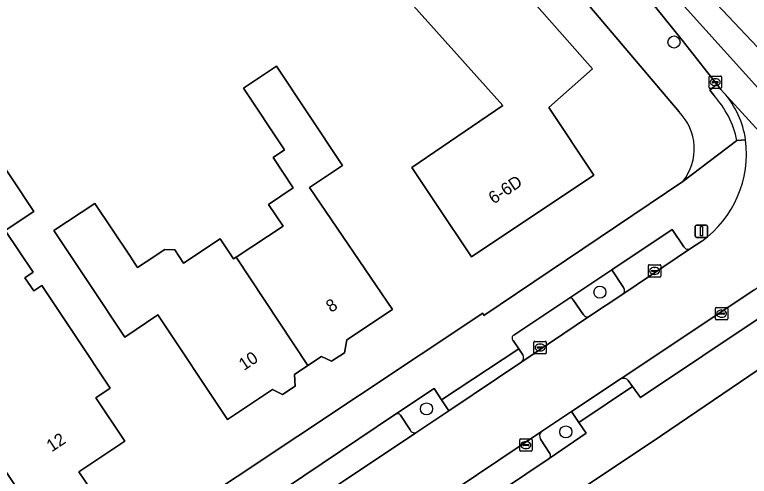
# Model space of a CAD drawing. Extents: x 161347 to 161881, y 382161 to 382804.
# Drawn here: x 161574.4 to 161633.8, y 382624.7 to 382662 of the extents above; entities that cross this region are included whole.
import ezdxf

# ---------------------------------------------------------------- set-up
doc = ezdxf.new("R2010")
doc.units = 0
for name, color, linetype in [('IMGEO_Boom', 7, 'Continuous'), ('IMGEO_Erf', 7, 'Continuous'), ('IMGEO_Fietspad_gesloten', 7, 'Continuous'), ('IMGEO_Groenvoorziening', 7, 'Continuous'), ('IMGEO_Kolk', 7, 'Continuous'), ('IMGEO_Lichtmast', 7, 'Continuous'), ('IMGEO_Pand', 7, 'Continuous'), ('IMGEO_Pand_nummerreeks', 7, 'Continuous'), ('IMGEO_Parkeervlak_open', 7, 'Continuous'), ('IMGEO_Rijbaan_lokaal_gesloten', 7, 'Continuous'), ('IMGEO_Rijbaan_lokaal_open', 7, 'Continuous'), ('IMGEO_Voetpad_open', 7, 'Continuous')]:
    doc.layers.add(name, color=color, linetype=linetype)

msp = doc.modelspace()

# ---------------------------------------------------------------- linework, layer by layer
at = {"layer": 'IMGEO_Boom'}
for centre in [(161627.744, 382659.793), (161621.754, 382639.57), (161607.727, 382630.133), (161618.995, 382628.273)]:
    msp.add_circle(centre, 0.489, dxfattribs=at)
at = {"layer": 'IMGEO_Erf'}
for points in [[(161628.148, 382654.156), (161617.321, 382666.942), (161613.19, 382671.62), (161613.021, 382671.42), (161591.856, 382694.988)], [(161467.626, 382669.884), (161470.191, 382665.995), (161471.419, 382664.034), (161492.823, 382629.848), (161494.69, 382626.794), (161500, 382618.564), (161504.473, 382611.274), (161506.241, 382608.392), (161519.986, 382585.99), (161530.719, 382583.477), (161556.508, 382600.797), (161574.373, 382612.676), (161577.471, 382614.736), (161612.276, 382637.879), (161612.356, 382637.679), (161628.452, 382648.518)], [(161665.593, 382585.519), (161669.295, 382588.879), (161675.871, 382594.848), (161676.366, 382595.297), (161679.75, 382598.28), (161653.29, 382627.1), (161642.272, 382638.554), (161626.724, 382627.988), (161591.014, 382604.147), (161592.626, 382601.772), (161590.519, 382600.398), (161588.954, 382602.772), (161572.092, 382591.77), (161539.981, 382570.178)]]:
    msp.add_lwpolyline(points, dxfattribs=at)
for points in [[(161613.901, 382654.655), (161599.917, 382670.282), (161601.837, 382671.975), (161605.587, 382675.281), (161621.16, 382657.617), (161617.611, 382654.487), (161621.256, 382649.017), (161611.371, 382642.428), (161608.598, 382646.589), (161606.558, 382649.651)], [(161592.934, 382656.064), (161595.597, 382657.837), (161598.169, 382653.975), (161600.941, 382649.814), (161598.277, 382648.039), (161604.974, 382638.164), (161601.303, 382635.719), (161601.094, 382634.678), (161600.048, 382633.981), (161599.238, 382634.381), (161598.148, 382633.655), (161597.057, 382632.928), (161597.118, 382631.968), (161596.098, 382631.289), (161595.274, 382631.697), (161591.646, 382629.28), (161586.02, 382637.729), (161583.34, 382635.945), (161580.569, 382640.107), (161577.61, 382644.551), (161580.915, 382646.752), (161583.766, 382642.472), (161584.163, 382641.876), (161584.374, 382641.559), (161585.074, 382642.025), (161586.567, 382643.019), (161587.375, 382642.988), (161588.087, 382641.918), (161591.045, 382643.887), (161592.133, 382642.255), (161592.333, 382642.388), (161596.133, 382644.919), (161594.968, 382646.666), (161596.965, 382647.996), (161595.329, 382650.451), (161596.261, 382651.071)], [(161572.304, 382651.615), (161575.985, 382646.088), (161573.679, 382644.552), (161575.924, 382641.181), (161575.266, 382640.743), (161575.975, 382639.677), (161576.632, 382640.114), (161579.388, 382635.978), (161582.16, 382631.816), (161580.992, 382631.038), (161583.334, 382627.521), (161579.633, 382625.056), (161580.533, 382623.704), (161576.439, 382620.977), (161569.66, 382631.156), (161568.37, 382630.297), (161565.599, 382634.459), (161566.822, 382635.347), (161566.041, 382636.521), (161569.021, 382638.506), (161569.803, 382637.333), (161570.96, 382638.104), (161565.14, 382646.843)]]:
    msp.add_lwpolyline(points, close=True, dxfattribs=at)
msp.add_arc((161625.133, 382651.166), 4.246, 321.40932, 44.76346, dxfattribs=at)
at = {"layer": 'IMGEO_Fietspad_gesloten'}
for points in [[(161706.007, 382577.787), (161673.989, 382613.712), (161653.899, 382634.564), (161636.579, 382653.807), (161636.242, 382654.182), (161624.391, 382667.348), (161616.607, 382676.142), (161601.665, 382692.722), (161589.767, 382705.692), (161577.619, 382719.049), (161575.378, 382721.548)], [(161574.947, 382719.489), (161576.417, 382717.907), (161576.552, 382717.761), (161580.679, 382713.283), (161586.624, 382706.683), (161587.674, 382705.553), (161597.956, 382694.49), (161601.503, 382690.673), (161606.094, 382685.466), (161606.913, 382684.561), (161612.225, 382678.689), (161614.343, 382676.276), (161617.707, 382672.442), (161622.699, 382666.884), (161626.262, 382662.585), (161628.402, 382659.955), (161631.077, 382656.546), (161631.214, 382656.385), (161631.541, 382655.956), (161631.782, 382655.692), (161639.863, 382646.847)]]:
    msp.add_lwpolyline(points, dxfattribs=at)
at = {"layer": 'IMGEO_Groenvoorziening'}
for points in [[(161623.66, 382639.954), (161622.714, 382641.371), (161619.244, 382639.065)], [(161619.603, 382638.947), (161620.42, 382637.75)], [(161620.915, 382637.62), (161623.606, 382639.398)], [(161609.534, 382629.982), (161608.932, 382630.859), (161608.344, 382631.796), (161605.214, 382629.699)], [(161605.625, 382629.631), (161606.407, 382628.432)], [(161606.959, 382628.256), (161609.534, 382629.982)], [(161620.048, 382629.035), (161619.464, 382629.933), (161617.031, 382628.308)], [(161617.655, 382626.128), (161620.647, 382628.172), (161620.048, 382629.035)], [(161616.937, 382627.698), (161617.707, 382626.542)]]:
    msp.add_lwpolyline(points, dxfattribs=at)
for centre, radius, start, end in [((161623.354, 382639.703), 0.395, 309.51168, 39.39372), ((161619.365, 382638.829), 0.266, 26.47623, 117.13333), ((161620.738, 382637.952), 0.376, 212.41598, 298.15388), ((161605.38, 382629.425), 0.32, 40.01959, 121.19143), ((161606.767, 382628.608), 0.401, 205.98849, 298.64273), ((161617.384, 382627.941), 0.509, 133.88186, 208.59758), ((161617.461, 382626.363), 0.305, 309.60245, 36.07939)]:
    msp.add_arc(centre, radius, start, end, dxfattribs=at)
at = {"layer": 'IMGEO_Kolk'}
for p, q in [((161630.576, 382656.12), (161630.576, 382656.972)), ((161630.651, 382657.046), (161631.503, 382657.046)), ((161631.064, 382656.826), (161631.089, 382656.826)), ((161631.577, 382656.972), (161631.577, 382656.12)), ((161630.835, 382656.54), (161630.835, 382656.552)), ((161631.273, 382656.503), (161630.875, 382656.503)), ((161630.878, 382656.589), (161631.276, 382656.589)), ((161631.087, 382656.266), (161631.062, 382656.266)), ((161631.319, 382656.552), (161631.319, 382656.54)), ((161631.503, 382656.046), (161630.651, 382656.046)), ((161625.669, 382640.865), (161625.669, 382641.717)), ((161625.744, 382641.791), (161626.596, 382641.791)), ((161625.971, 382641.334), (161626.369, 382641.334)), ((161626.157, 382641.571), (161626.182, 382641.571)), ((161626.67, 382641.717), (161626.67, 382640.865)), ((161626.596, 382640.791), (161625.744, 382640.791)), ((161625.928, 382641.285), (161625.928, 382641.297)), ((161626.366, 382641.248), (161625.968, 382641.248)), ((161626.18, 382641.011), (161626.155, 382641.011)), ((161626.412, 382641.297), (161626.412, 382641.285)), ((161631.085, 382637.407), (161631.085, 382638.259)), ((161631.16, 382638.333), (161632.012, 382638.333)), ((161631.344, 382637.827), (161631.344, 382637.839)), ((161631.782, 382637.79), (161631.384, 382637.79)), ((161631.387, 382637.876), (161631.785, 382637.876)), ((161631.573, 382638.113), (161631.598, 382638.113)), ((161631.828, 382637.839), (161631.828, 382637.827)), ((161632.086, 382638.259), (161632.086, 382637.407)), ((161632.012, 382637.333), (161631.16, 382637.333)), ((161631.596, 382637.553), (161631.571, 382637.553)), ((161616.415, 382634.671), (161616.415, 382635.523)), ((161616.49, 382635.597), (161617.342, 382635.597)), ((161616.903, 382635.377), (161616.928, 382635.377)), ((161617.416, 382635.523), (161617.416, 382634.671)), ((161616.674, 382635.091), (161616.674, 382635.103)), ((161617.112, 382635.054), (161616.714, 382635.054)), ((161616.717, 382635.14), (161617.115, 382635.14)), ((161616.926, 382634.817), (161616.901, 382634.817)), ((161617.158, 382635.103), (161617.158, 382635.091)), ((161617.342, 382634.597), (161616.49, 382634.597)), ((161615.343, 382627.712), (161616.195, 382627.712)), ((161615.268, 382626.786), (161615.268, 382627.638)), ((161615.527, 382627.206), (161615.527, 382627.218)), ((161615.965, 382627.169), (161615.567, 382627.169)), ((161615.57, 382627.255), (161615.968, 382627.255)), ((161615.756, 382627.492), (161615.781, 382627.492)), ((161616.011, 382627.218), (161616.011, 382627.206)), ((161616.269, 382627.638), (161616.269, 382626.786)), ((161616.195, 382626.712), (161615.343, 382626.712)), ((161615.779, 382626.932), (161615.754, 382626.932))]:
    msp.add_line(p, q, dxfattribs=at)
for points in [[(161630.576, 382656.12), (161630.576, 382656.972)], [(161630.651, 382657.046), (161631.503, 382657.046)], [(161631.577, 382656.972), (161631.577, 382656.12)], [(161631.503, 382656.046), (161630.651, 382656.046)], [(161625.669, 382640.865), (161625.669, 382641.717)], [(161625.744, 382641.791), (161626.596, 382641.791)], [(161626.67, 382641.717), (161626.67, 382640.865)], [(161626.596, 382640.791), (161625.744, 382640.791)], [(161631.085, 382637.407), (161631.085, 382638.259)], [(161631.16, 382638.333), (161632.012, 382638.333)], [(161632.086, 382638.259), (161632.086, 382637.407)], [(161632.012, 382637.333), (161631.16, 382637.333)], [(161616.415, 382634.671), (161616.415, 382635.523)], [(161616.49, 382635.597), (161617.342, 382635.597)], [(161617.416, 382635.523), (161617.416, 382634.671)], [(161617.342, 382634.597), (161616.49, 382634.597)], [(161615.343, 382627.712), (161616.195, 382627.712)], [(161615.268, 382626.786), (161615.268, 382627.638)], [(161616.269, 382627.638), (161616.269, 382626.786)], [(161616.195, 382626.712), (161615.343, 382626.712)]]:
    msp.add_lwpolyline(points, dxfattribs=at)
for centre, radius, start, end in [((161630.653, 382656.97), 0.0765, 91.55205, 178.44795), ((161630.653, 382656.97), 0.0765, 91.55205, 178.44795), ((161631.501, 382656.97), 0.0765, 1.55205, 88.44795), ((161631.501, 382656.97), 0.0765, 1.55205, 88.44795), ((161630.875, 382656.549), 0.0403, 85.87752, 175.75265), ((161630.872, 382656.539), 0.0366, 178.93798, 274.71019), ((161631.276, 382656.546), 0.043, 264.86636, 352.45326), ((161631.28, 382656.551), 0.0386, 1.73085, 96.63898), ((161630.653, 382656.122), 0.0765, 181.55205, 268.44795), ((161630.653, 382656.122), 0.0765, 181.55205, 268.44795), ((161631.501, 382656.122), 0.0765, 271.55205, 358.44795), ((161631.501, 382656.122), 0.0765, 271.55205, 358.44795), ((161625.746, 382641.715), 0.0765, 91.55205, 178.44795), ((161625.746, 382641.715), 0.0765, 91.55205, 178.44795), ((161625.968, 382641.294), 0.0403, 85.87752, 175.75265), ((161626.373, 382641.296), 0.0386, 1.73085, 96.63898), ((161626.594, 382641.715), 0.0765, 1.55205, 88.44795), ((161626.594, 382641.715), 0.0765, 1.55205, 88.44795), ((161625.746, 382640.867), 0.0765, 181.55205, 268.44795), ((161625.746, 382640.867), 0.0765, 181.55205, 268.44795), ((161625.965, 382641.284), 0.0366, 178.93798, 274.71019), ((161626.369, 382641.291), 0.043, 264.86636, 352.45326), ((161626.594, 382640.867), 0.0765, 271.55205, 358.44795), ((161626.594, 382640.867), 0.0765, 271.55205, 358.44795), ((161631.162, 382638.257), 0.0765, 91.55205, 178.44795), ((161631.162, 382638.257), 0.0765, 91.55205, 178.44795), ((161631.384, 382637.836), 0.0403, 85.87752, 175.75265), ((161631.381, 382637.826), 0.0366, 178.93798, 274.71019), ((161631.785, 382637.833), 0.043, 264.86636, 352.45326), ((161631.789, 382637.838), 0.0386, 1.73085, 96.63898), ((161632.01, 382638.257), 0.0765, 1.55205, 88.44795), ((161632.01, 382638.257), 0.0765, 1.55205, 88.44795), ((161631.162, 382637.409), 0.0765, 181.55205, 268.44795), ((161631.162, 382637.409), 0.0765, 181.55205, 268.44795), ((161632.01, 382637.409), 0.0765, 271.55205, 358.44795), ((161632.01, 382637.409), 0.0765, 271.55205, 358.44795), ((161616.492, 382635.521), 0.0765, 91.55205, 178.44795), ((161616.492, 382635.521), 0.0765, 91.55205, 178.44795), ((161617.34, 382635.521), 0.0765, 1.55205, 88.44795), ((161617.34, 382635.521), 0.0765, 1.55205, 88.44795), ((161616.714, 382635.1), 0.0403, 85.87752, 175.75265), ((161616.711, 382635.09), 0.0366, 178.93798, 274.71019), ((161617.115, 382635.097), 0.043, 264.86636, 352.45326), ((161617.119, 382635.102), 0.0386, 1.73085, 96.63898), ((161616.492, 382634.673), 0.0765, 181.55205, 268.44795), ((161616.492, 382634.673), 0.0765, 181.55205, 268.44795), ((161617.34, 382634.673), 0.0765, 271.55205, 358.44795), ((161617.34, 382634.673), 0.0765, 271.55205, 358.44795), ((161615.345, 382627.636), 0.0765, 91.55205, 178.44795), ((161615.345, 382627.636), 0.0765, 91.55205, 178.44795), ((161616.193, 382627.636), 0.0765, 1.55205, 88.44795), ((161616.193, 382627.636), 0.0765, 1.55205, 88.44795), ((161615.567, 382627.215), 0.0403, 85.87752, 175.75265), ((161615.564, 382627.205), 0.0366, 178.93798, 274.71019), ((161615.968, 382627.212), 0.043, 264.86636, 352.45326), ((161615.972, 382627.217), 0.0386, 1.73085, 96.63898), ((161615.345, 382626.788), 0.0765, 181.55205, 268.44795), ((161615.345, 382626.788), 0.0765, 181.55205, 268.44795), ((161616.193, 382626.788), 0.0765, 271.55205, 358.44795), ((161616.193, 382626.788), 0.0765, 271.55205, 358.44795)]:
    msp.add_arc(centre, radius, start, end, dxfattribs=at)
for centre, major_axis, ratio, start_param, end_param in [((161631.063, 382656.546), (-0.387, 0.002), 0.722429, 4.712389, 7.853982), ((161631.088, 382656.546), (-0.39, 0.002), 0.717154, 1.570796, 4.712389), ((161626.156, 382641.291), (-0.387, 0.002), 0.722429, 4.712389, 7.853982), ((161626.181, 382641.291), (-0.39, 0.002), 0.717154, 1.570796, 4.712389), ((161631.572, 382637.833), (-0.387, 0.002), 0.722429, 4.712389, 7.853982), ((161631.597, 382637.833), (-0.39, 0.002), 0.717154, 1.570796, 4.712389), ((161616.902, 382635.097), (-0.387, 0.002), 0.722429, 4.712389, 7.853982), ((161616.927, 382635.097), (-0.39, 0.002), 0.717154, 1.570796, 4.712389), ((161615.755, 382627.212), (-0.387, 0.002), 0.722429, 4.712389, 7.853982), ((161615.78, 382627.212), (-0.39, 0.002), 0.717154, 1.570796, 4.712389)]:
    msp.add_ellipse(centre, major_axis=major_axis, ratio=ratio, start_param=start_param, end_param=end_param, dxfattribs=at)
at = {"layer": 'IMGEO_Lichtmast'}
for p, q in [((161629.466, 382644.098), (161629.466, 382644.898)), ((161629.466, 382644.898), (161629.466, 382644.098)), ((161629.566, 382644.998), (161630.356, 382644.998)), ((161630.356, 382644.998), (161629.566, 382644.998)), ((161630.456, 382644.898), (161630.456, 382644.098)), ((161630.456, 382644.098), (161630.456, 382644.898)), ((161630.356, 382643.998), (161629.566, 382643.998)), ((161629.566, 382643.998), (161630.356, 382643.998))]:
    msp.add_line(p, q, dxfattribs=at)
msp.add_lwpolyline([(161629.886, 382644.873), (161630.036, 382644.873), (161630.036, 382644.123), (161629.886, 382644.123), (161629.886, 382644.873)], dxfattribs=at)
for centre, start, end in [((161629.566, 382644.898), 90, 180), ((161629.566, 382644.898), 90, 180), ((161630.356, 382644.898), 0, 90), ((161630.356, 382644.898), 360, 90), ((161629.566, 382644.098), 180, 270), ((161629.566, 382644.098), 180, 270), ((161630.356, 382644.098), 270, 0), ((161630.356, 382644.098), 270, 0)]:
    msp.add_arc(centre, 0.1, start, end, dxfattribs=at)
at = {"layer": 'IMGEO_Pand'}
for points in [[(161608.598, 382646.589), (161611.371, 382642.428), (161621.256, 382649.017), (161617.611, 382654.487), (161621.16, 382657.617), (161605.587, 382675.281), (161601.837, 382671.975), (161599.917, 382670.282), (161613.901, 382654.655), (161606.558, 382649.651)], [(161592.333, 382642.388), (161598.148, 382633.655), (161599.238, 382634.381), (161600.048, 382633.981), (161601.094, 382634.678), (161601.303, 382635.719), (161604.974, 382638.164), (161598.277, 382648.039), (161600.941, 382649.814), (161598.169, 382653.975), (161595.597, 382657.837), (161592.934, 382656.064), (161596.261, 382651.071), (161595.329, 382650.451), (161596.965, 382647.996), (161594.968, 382646.666), (161596.133, 382644.919)], [(161565.599, 382634.459), (161568.37, 382630.297), (161569.66, 382631.156), (161576.439, 382620.977), (161580.533, 382623.704), (161579.633, 382625.056), (161583.334, 382627.521), (161580.992, 382631.038), (161582.16, 382631.816), (161579.388, 382635.978), (161576.632, 382640.114), (161575.975, 382639.677), (161575.266, 382640.743), (161575.924, 382641.181), (161573.679, 382644.552), (161575.985, 382646.088), (161572.304, 382651.615), (161565.14, 382646.843), (161570.96, 382638.104), (161569.803, 382637.333), (161569.021, 382638.506), (161566.041, 382636.521), (161566.822, 382635.347)], [(161592.333, 382642.388), (161592.133, 382642.255), (161591.045, 382643.887), (161588.087, 382641.918), (161587.375, 382642.988), (161586.567, 382643.019), (161585.074, 382642.025), (161584.374, 382641.559), (161584.163, 382641.876), (161583.766, 382642.472), (161580.915, 382646.752), (161577.61, 382644.551), (161580.569, 382640.107), (161583.34, 382635.945), (161586.02, 382637.729), (161591.646, 382629.28), (161595.274, 382631.697), (161596.098, 382631.289), (161597.118, 382631.968), (161597.057, 382632.928), (161598.148, 382633.655)]]:
    msp.add_lwpolyline(points, close=True, dxfattribs=at)
at = {"layer": 'IMGEO_Parkeervlak_open'}
for points in [[(161628.547, 382643.241), (161627.594, 382644.645), (161622.714, 382641.371), (161623.66, 382639.954)], [(161623.606, 382639.398), (161629.082, 382643.096)], [(161634.21, 382639.745), (161623.482, 382632.585)], [(161619.244, 382639.065), (161614.786, 382636.096)], [(161620.42, 382637.75), (161619.603, 382638.947)], [(161624.045, 382632.438), (161624.388, 382631.946), (161625.023, 382631.053), (161635.101, 382637.794)], [(161615.453, 382633.951), (161620.915, 382637.62)], [(161614.729, 382635.667), (161615.188, 382634.992), (161615.531, 382634.502)], [(161605.214, 382629.699), (161596.327, 382623.729)], [(161606.407, 382628.432), (161605.625, 382629.631)], [(161596.988, 382621.601), (161606.959, 382628.256)], [(161617.031, 382628.308), (161606.677, 382621.365)], [(161617.707, 382626.542), (161616.937, 382627.698)], [(161608.366, 382619.905), (161617.655, 382626.128)]]:
    msp.add_lwpolyline(points, dxfattribs=at)
for centre, radius, start, end in [((161628.884, 382643.425), 0.384, 208.64266, 301.02842), ((161623.354, 382639.703), 0.395, 309.51168, 39.39372), ((161619.365, 382638.829), 0.266, 26.47623, 117.13333), ((161620.738, 382637.952), 0.376, 212.41598, 298.15388), ((161614.908, 382635.861), 0.264, 117.51677, 227.34644), ((161615.121, 382634.279), 0.466, 315.31013, 28.57527), ((161623.631, 382632.002), 0.601, 46.42823, 104.30517), ((161605.38, 382629.425), 0.32, 40.01959, 121.19143), ((161606.767, 382628.608), 0.401, 205.98849, 298.64273), ((161617.384, 382627.941), 0.509, 133.88186, 208.59758), ((161617.461, 382626.363), 0.305, 309.60245, 36.07939)]:
    msp.add_arc(centre, radius, start, end, dxfattribs=at)
at = {"layer": 'IMGEO_Rijbaan_lokaal_gesloten'}
for points in [[(161780.196, 382571.153), (161779.525, 382578.285), (161728.827, 382571.874), (161701.238, 382588.176), (161661.586, 382630.771), (161622.627, 382671.947), (161592.087, 382705.487), (161563.602, 382736.77)], [(161575.378, 382721.548), (161577.619, 382719.049), (161589.767, 382705.692), (161601.665, 382692.722), (161616.607, 382676.142), (161624.391, 382667.348), (161636.242, 382654.182), (161636.579, 382653.807), (161653.899, 382634.564), (161673.989, 382613.712), (161706.007, 382577.787), (161705.643, 382575.646), (161721.925, 382567.837)]]:
    msp.add_lwpolyline(points, dxfattribs=at)
at = {"layer": 'IMGEO_Rijbaan_lokaal_open'}
for points in [[(161645.871, 382640.073), (161639.863, 382646.847), (161631.782, 382655.692)], [(161629.984, 382643.685), (161629.082, 382643.096), (161623.606, 382639.398), (161620.915, 382637.62), (161615.453, 382633.951), (161609.534, 382629.982), (161606.959, 382628.256), (161596.988, 382621.601), (161590.272, 382617.093), (161586.877, 382614.827), (161581.294, 382611.082), (161576.086, 382607.606), (161572.895, 382605.439), (161568.174, 382602.328), (161567.876, 382602.127), (161562.92, 382598.78), (161558.888, 382596.045), (161556.499, 382594.479), (161546.269, 382587.605), (161541.693, 382584.498)], [(161604.234, 382619.763), (161606.677, 382621.365), (161617.031, 382628.308), (161619.464, 382629.933), (161623.482, 382632.585), (161634.21, 382639.745), (161636.042, 382640.978)]]:
    msp.add_lwpolyline(points, dxfattribs=at)
for centre, radius, start, end in [((161626.175, 382650.809), 7.435, 8.36636, 41.05194), ((161624.863, 382650.768), 8.74, 305.86479, 7.38289)]:
    msp.add_arc(centre, radius, start, end, dxfattribs=at)
at = {"layer": 'IMGEO_Voetpad_open'}
for points in [[(161570.459, 382723.644), (161563.827, 382729.146), (161562.685, 382730.093), (161559.548, 382732.78), (161558.194, 382734.023), (161555.239, 382731.179), (161568.031, 382720.568), (161571.485, 382717.274), (161591.856, 382694.988), (161613.021, 382671.42), (161613.19, 382671.62), (161617.321, 382666.942), (161628.148, 382654.156)], [(161630.957, 382655.494), (161630.647, 382655.913), (161631.214, 382656.385), (161631.077, 382656.546), (161628.402, 382659.955), (161626.262, 382662.585), (161622.699, 382666.884)], [(161631.782, 382655.692), (161631.541, 382655.956), (161631.214, 382656.385), (161630.647, 382655.913), (161630.957, 382655.494)], [(161633.531, 382651.891), (161632.827, 382651.824), (161628.452, 382648.518), (161612.356, 382637.679), (161612.276, 382637.879), (161577.471, 382614.736), (161574.373, 382612.676), (161556.508, 382600.797), (161530.719, 382583.477), (161519.986, 382585.99), (161514.869, 382582.227), (161517.208, 382578.534)], [(161628.452, 382648.518), (161632.827, 382651.824)], [(161632.827, 382651.824), (161633.531, 382651.891)], [(161614.786, 382636.096), (161619.244, 382639.065), (161622.714, 382641.371), (161627.594, 382644.645), (161628.547, 382643.241)], [(161629.082, 382643.096), (161629.984, 382643.685)], [(161636.042, 382640.978), (161637.263, 382639.172), (161635.101, 382637.794), (161625.023, 382631.053), (161624.388, 382631.946), (161620.048, 382629.035), (161620.647, 382628.172), (161617.655, 382626.128), (161608.366, 382619.905), (161604.861, 382617.547), (161590.935, 382608.278), (161587.772, 382606.172), (161587.144, 382607.09), (161574.859, 382598.875), (161575.536, 382597.897), (161570.33, 382594.467), (161567.696, 382592.692), (161553.267, 382582.995), (161550.455, 382581.099), (161540.9, 382574.692), (161538.305, 382572.954), (161537.081, 382574.722), (161535.802, 382573.856), (161531.835, 382571.172)], [(161539.981, 382570.178), (161572.092, 382591.77), (161588.954, 382602.772), (161591.014, 382604.147), (161626.724, 382627.988), (161642.272, 382638.554), (161645.871, 382640.073)], [(161596.327, 382623.729), (161605.214, 382629.699), (161608.344, 382631.796), (161608.932, 382630.859), (161615.188, 382634.992), (161614.729, 382635.667)], [(161615.531, 382634.502), (161615.188, 382634.992), (161608.932, 382630.859), (161609.534, 382629.982), (161615.453, 382633.951)], [(161623.482, 382632.585), (161619.464, 382629.933), (161620.048, 382629.035), (161624.388, 382631.946)], [(161624.388, 382631.946), (161624.045, 382632.438)]]:
    msp.add_lwpolyline(points, dxfattribs=at)
for centre, radius, start, end in [((161626.175, 382650.809), 7.435, 8.36636, 41.05194), ((161625.333, 382650.317), 7.644, 11.37151, 42.62952), ((161625.333, 382650.317), 7.644, 11.37151, 42.62952), ((161625.133, 382651.166), 4.246, 321.40932, 44.76346), ((161624.863, 382650.768), 8.74, 305.86479, 7.38289), ((161628.884, 382643.425), 0.384, 208.64266, 301.02842), ((161614.908, 382635.861), 0.264, 117.51677, 227.34644), ((161615.121, 382634.279), 0.466, 315.31013, 28.57527), ((161623.631, 382632.002), 0.601, 46.42823, 104.30517)]:
    msp.add_arc(centre, radius, start, end, dxfattribs=at)

# ---------------------------------------------------------------- texts
at = {"layer": 'IMGEO_Pand_nummerreeks'}
for s, rotation, p in [('6-6D', 33.68606, (161613.165, 382646.653)), ('8', 33.6861, (161600.019, 382637.889)), ('10', 33.68419, (161592.971, 382633.192)), ('12', 33.66505, (161577.425, 382626.613))]:
    msp.add_text(s, height=1, rotation=rotation, dxfattribs=at).set_placement(p)

doc.saveas('drawing.dxf')
